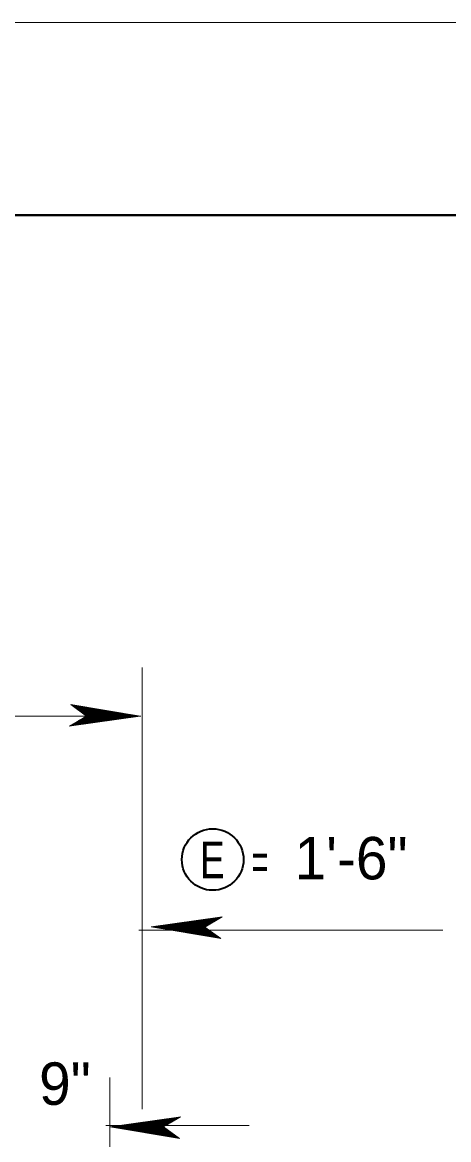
# Model space of a CAD drawing. Extents: x 144 to 252, y 360 to 425.
# Drawn here: x 195.9 to 199.19, y 416.84 to 425.48 of the extents above; entities that cross this region are included whole.
import ezdxf
from ezdxf.enums import TextEntityAlignment as Align

# ---------------------------------------------------------------- set-up
doc = ezdxf.new("R2010")
doc.units = 0
doc.header["$LTSCALE"] = 0.13
for name, color, linetype, lineweight in [('1', 7, 'Continuous', 40), ('16', 7, 'Continuous', 13), ('3', 7, 'Continuous', 13)]:
    doc.layers.add(name, color=color, linetype=linetype, lineweight=lineweight)

msp = doc.modelspace()

# ---------------------------------------------------------------- linework, layer by layer
at = {"layer": '1', "lineweight": 13}
msp.add_line((143.8112, 425.4823), (251.8112, 425.4823), dxfattribs=at)
at = {"layer": '1'}
msp.add_lwpolyline([(250.3172, 361.9183), (250.3172, 423.9913), (149.8112, 423.9913), (149.8112, 361.9183), (230.3642, 361.9183)], dxfattribs=at)
at = {"layer": '1', "lineweight": 35}
msp.add_circle((197.3702, 419.0094), 0.238, dxfattribs=at)
at = {"layer": '3'}
for p, q in [((196.824, 417.0807), (196.824, 420.4938)), ((196.8108, 420.1188), (196.2732, 420.2081)), ((196.2732, 420.2081), (196.3957, 420.119)), ((196.7964, 420.1195), (196.2764, 420.2057)), ((196.7856, 420.1195), (196.2797, 420.2034)), ((196.7712, 420.1195), (196.2839, 420.2002)), ((196.7584, 420.1195), (196.2877, 420.1976)), ((196.7471, 420.1195), (196.291, 420.1952)), ((196.7327, 420.1195), (196.2952, 420.192)), ((196.7199, 420.1195), (196.299, 420.1892)), ((196.7062, 420.1195), (196.3031, 420.1863)), ((196.6923, 420.1195), (196.3072, 420.1833)), ((196.8157, 420.1188), (190.833, 420.1188)), ((196.3957, 420.119), (196.2621, 420.0411)), ((196.2621, 420.0411), (196.8108, 420.1188)), ((196.2681, 420.0446), (196.7964, 420.1195)), ((196.2716, 420.0466), (196.7856, 420.1195)), ((196.2762, 420.0492), (196.7712, 420.1195)), ((196.2802, 420.0517), (196.7584, 420.1195)), ((196.2802, 420.0517), (196.7584, 420.1195)), ((196.2839, 420.0538), (196.7471, 420.1195)), ((196.2885, 420.0565), (196.7327, 420.1195)), ((196.2926, 420.0589), (196.7199, 420.1195)), ((196.297, 420.0614), (196.7062, 420.1195)), ((196.3014, 420.064), (196.6923, 420.1195)), ((196.3057, 420.0665), (196.6791, 420.1195)), ((196.3102, 420.0692), (196.6652, 420.1195)), ((196.6791, 420.1195), (196.3111, 420.1805)), ((196.3142, 420.0714), (196.6526, 420.1195)), ((196.6652, 420.1195), (196.3152, 420.1775)), ((196.3179, 420.0737), (196.6412, 420.1195)), ((196.6526, 420.1195), (196.3189, 420.1748)), ((196.6412, 420.1195), (196.3223, 420.1723)), ((196.3229, 420.0765), (196.6255, 420.1195)), ((196.6255, 420.1195), (196.3269, 420.169)), ((196.3273, 420.0792), (196.6117, 420.1195)), ((196.6117, 420.1195), (196.331, 420.166)), ((196.3313, 420.0814), (196.5921, 420.1184)), ((196.3345, 420.0833), (196.5937, 420.12)), ((196.5937, 420.12), (196.3353, 420.1629)), ((196.3389, 420.0859), (196.5797, 420.12)), ((196.5797, 420.12), (196.3394, 420.1599)), ((196.5666, 420.12), (196.3432, 420.1571)), ((196.3432, 420.0884), (196.5666, 420.12)), ((196.3447, 420.0892), (196.5575, 420.1195)), ((196.5575, 420.1195), (196.347, 420.1543)), ((196.3486, 420.0915), (196.5455, 420.1195)), ((196.5455, 420.1195), (196.3506, 420.1517)), ((196.353, 420.0942), (196.5317, 420.1195)), ((196.5317, 420.1195), (196.3547, 420.1488)), ((196.358, 420.097), (196.516, 420.1195)), ((196.516, 420.1195), (196.3593, 420.1455)), ((196.3621, 420.0994), (196.5034, 420.1195)), ((196.5034, 420.1195), (196.363, 420.1427)), ((196.3663, 420.1019), (196.4902, 420.1195)), ((196.4902, 420.1195), (196.3669, 420.1399)), ((196.3702, 420.1042), (196.4782, 420.1195)), ((196.4782, 420.1195), (196.3705, 420.1372)), ((196.4637, 420.1195), (196.3748, 420.1343)), ((196.3748, 420.1068), (196.4637, 420.1195)), ((196.4498, 420.1195), (196.3789, 420.1312)), ((196.3792, 420.1094), (196.4498, 420.1195)), ((196.4372, 420.1195), (196.3826, 420.1285)), ((196.3833, 420.1117), (196.4372, 420.1195)), ((196.4239, 420.1195), (196.3865, 420.1257)), ((196.3886, 420.1148), (196.4137, 420.1184)), ((196.4125, 420.1195), (196.3899, 420.1232)), ((196.3912, 420.1164), (196.4125, 420.1195)), ((196.4023, 420.1195), (196.3929, 420.121)), ((196.3954, 420.1188), (196.8108, 420.1188)), ((196.824, 417.1492), (196.824, 419.4663)), ((197.4428, 418.5657), (196.8941, 418.4879)), ((197.4368, 418.5622), (196.9085, 418.4872)), ((197.4333, 418.5602), (196.9193, 418.4872)), ((197.4287, 418.5575), (196.9338, 418.4872)), ((197.4247, 418.5551), (196.9465, 418.4872)), ((197.4247, 418.5551), (196.9465, 418.4872)), ((197.421, 418.5529), (196.9578, 418.4872)), ((197.4164, 418.5503), (196.9723, 418.4872)), ((197.4123, 418.5478), (196.985, 418.4872)), ((197.4079, 418.5453), (196.9988, 418.4872)), ((197.4035, 418.5428), (197.0126, 418.4872)), ((197.3992, 418.5402), (197.0258, 418.4872)), ((197.3092, 418.4878), (197.4428, 418.5657)), ((199.1477, 418.4628), (196.7987, 418.4628)), ((196.8941, 418.4879), (197.4317, 418.3987)), ((197.3095, 418.4879), (196.8941, 418.4879)), ((196.9085, 418.4872), (197.4285, 418.401)), ((196.9193, 418.4872), (197.4253, 418.4033)), ((196.9338, 418.4872), (197.421, 418.4065)), ((196.9465, 418.4872), (197.4172, 418.4092)), ((196.9578, 418.4872), (197.4139, 418.4116)), ((196.9723, 418.4872), (197.4097, 418.4147)), ((196.985, 418.4872), (197.4059, 418.4175)), ((196.9988, 418.4872), (197.4018, 418.4204)), ((197.0126, 418.4872), (197.3978, 418.4234)), ((197.0258, 418.4872), (197.3938, 418.4262)), ((197.3947, 418.5376), (197.0397, 418.4872)), ((197.0397, 418.4872), (197.3897, 418.4292)), ((197.3907, 418.5353), (197.0523, 418.4872)), ((197.0523, 418.4872), (197.386, 418.4319)), ((197.387, 418.5331), (197.0637, 418.4872)), ((197.0637, 418.4872), (197.3826, 418.4344)), ((197.382, 418.5302), (197.0794, 418.4872)), ((197.0794, 418.4872), (197.378, 418.4377)), ((197.3776, 418.5276), (197.0932, 418.4872)), ((197.0932, 418.4872), (197.3739, 418.4407)), ((197.3704, 418.5234), (197.1112, 418.4867)), ((197.1112, 418.4867), (197.3697, 418.4438)), ((197.3736, 418.5253), (197.1128, 418.4883)), ((197.366, 418.5208), (197.1252, 418.4867)), ((197.1252, 418.4867), (197.3655, 418.4468)), ((197.3618, 418.5183), (197.1383, 418.4867)), ((197.1383, 418.4867), (197.3617, 418.4497)), ((197.3602, 418.5175), (197.1474, 418.4872)), ((197.1474, 418.4872), (197.3579, 418.4524)), ((197.3563, 418.5152), (197.1594, 418.4872)), ((197.1594, 418.4872), (197.3543, 418.455)), ((197.3519, 418.5126), (197.1732, 418.4872)), ((197.1732, 418.4872), (197.3502, 418.458)), ((197.3469, 418.5097), (197.1889, 418.4872)), ((197.1889, 418.4872), (197.3456, 418.4613)), ((197.3428, 418.5073), (197.2015, 418.4872)), ((197.2015, 418.4872), (197.3419, 418.464)), ((197.3386, 418.5048), (197.2147, 418.4872)), ((197.2147, 418.4872), (197.338, 418.4668)), ((197.3347, 418.5026), (197.2267, 418.4872)), ((197.2267, 418.4872), (197.3344, 418.4695)), ((197.3301, 418.4999), (197.2412, 418.4872)), ((197.2412, 418.4872), (197.3302, 418.4725)), ((197.3257, 418.4973), (197.2551, 418.4872)), ((197.2551, 418.4872), (197.326, 418.4755)), ((197.3216, 418.495), (197.2678, 418.4872)), ((197.2678, 418.4872), (197.3223, 418.4783)), ((197.281, 418.4872), (197.3184, 418.4811)), ((197.3163, 418.4919), (197.2912, 418.4883)), ((197.3137, 418.4903), (197.2924, 418.4872)), ((197.2924, 418.4872), (197.315, 418.4835)), ((197.3026, 418.4872), (197.312, 418.4857)), ((197.4317, 418.3987), (197.3092, 418.4878)), ((196.5765, 413.9588), (196.5765, 417.325)), ((197.1241, 417.0203), (196.5753, 416.9426)), ((197.1181, 417.0168), (196.5897, 416.9419)), ((197.1146, 417.0148), (196.6006, 416.9419)), ((197.11, 417.0122), (196.615, 416.9419)), ((197.1059, 417.0097), (196.6277, 416.9419)), ((197.1059, 417.0097), (196.6277, 416.9419)), ((197.1022, 417.0076), (196.6391, 416.9419)), ((197.0977, 417.0049), (196.6535, 416.9419)), ((197.0936, 417.0025), (196.6662, 416.9419)), ((197.0892, 417), (196.68, 416.9419)), ((197.0847, 416.9974), (196.6938, 416.9419)), ((197.0805, 416.9949), (196.7071, 416.9419)), ((197.076, 416.9923), (196.721, 416.9419)), ((197.072, 416.99), (196.7336, 416.9419)), ((197.0683, 416.9878), (196.745, 416.9419)), ((196.9905, 416.9424), (197.1241, 417.0203)), ((196.5453, 416.9534), (197.6507, 416.9534)), ((196.5753, 416.9426), (197.113, 416.8533)), ((196.9907, 416.9426), (196.5753, 416.9426)), ((196.5897, 416.9419), (197.1097, 416.8557)), ((196.6006, 416.9419), (197.1065, 416.858)), ((196.615, 416.9419), (197.1022, 416.8612)), ((196.6277, 416.9419), (197.0985, 416.8638)), ((196.6391, 416.9419), (197.0952, 416.8662)), ((196.6535, 416.9419), (197.0909, 416.8694)), ((196.6662, 416.9419), (197.0872, 416.8722)), ((196.68, 416.9419), (197.0831, 416.8751)), ((196.6938, 416.9419), (197.079, 416.8781)), ((196.7071, 416.9419), (197.0751, 416.8809)), ((196.721, 416.9419), (197.071, 416.8839)), ((196.7336, 416.9419), (197.0673, 416.8866)), ((196.745, 416.9419), (197.0638, 416.8891)), ((197.0632, 416.9849), (196.7607, 416.9419)), ((196.7607, 416.9419), (197.0592, 416.8924)), ((197.0588, 416.9822), (196.7745, 416.9419)), ((196.7745, 416.9419), (197.0552, 416.8954)), ((197.0517, 416.9781), (196.7925, 416.9414)), ((196.7925, 416.9414), (197.0509, 416.8985)), ((197.0548, 416.98), (196.7941, 416.943)), ((197.0472, 416.9755), (196.8064, 416.9414)), ((196.8064, 416.9414), (197.0468, 416.9015)), ((197.043, 416.973), (196.8196, 416.9414)), ((196.8196, 416.9414), (197.0429, 416.9043)), ((197.0415, 416.9722), (196.8287, 416.9419)), ((196.8287, 416.9419), (197.0392, 416.9071)), ((197.0376, 416.9699), (196.8407, 416.9419)), ((196.8407, 416.9419), (197.0356, 416.9097)), ((197.0332, 416.9672), (196.8545, 416.9419)), ((196.8545, 416.9419), (197.0315, 416.9127)), ((197.0282, 416.9644), (196.8702, 416.9419)), ((196.8702, 416.9419), (197.0268, 416.9159)), ((197.0241, 416.962), (196.8827, 416.9419)), ((196.8827, 416.9419), (197.0232, 416.9187)), ((197.0198, 416.9595), (196.896, 416.9419)), ((196.896, 416.9419), (197.0192, 416.9215)), ((197.016, 416.9572), (196.908, 416.9419)), ((196.908, 416.9419), (197.0157, 416.9242)), ((197.0113, 416.9546), (196.9225, 416.9419)), ((196.9225, 416.9419), (197.0114, 416.9272)), ((197.0069, 416.952), (196.9363, 416.9419)), ((196.9363, 416.9419), (197.0072, 416.9302)), ((197.0028, 416.9497), (196.949, 416.9419)), ((196.949, 416.9419), (197.0036, 416.9329)), ((196.9622, 416.9419), (196.9997, 416.9357)), ((196.9976, 416.9466), (196.9725, 416.943)), ((196.9949, 416.945), (196.9737, 416.9419)), ((196.9737, 416.9419), (196.9963, 416.9382)), ((196.9838, 416.9419), (196.9932, 416.9404)), ((197.113, 416.8533), (196.9905, 416.9424))]:
    msp.add_line(p, q, dxfattribs=at)

# ---------------------------------------------------------------- texts
at = {"layer": '1'}
for s, width, p in [('E', 0.75, (197.3677, 418.865)), ('=', 0.6, (197.7357, 418.8521))]:
    msp.add_text(s, height=0.2833, dxfattribs=dict(at, width=width)).set_placement(p, align=Align.CENTER)
at = {"layer": '16'}
msp.add_text('1\'-6"', height=0.3281, dxfattribs=at).set_placement((198.4394, 418.8558), align=Align.CENTER)
msp.add_text('9"', height=0.3281, dxfattribs=at).set_placement((196.0288, 417.1128))

doc.saveas('drawing.dxf')
